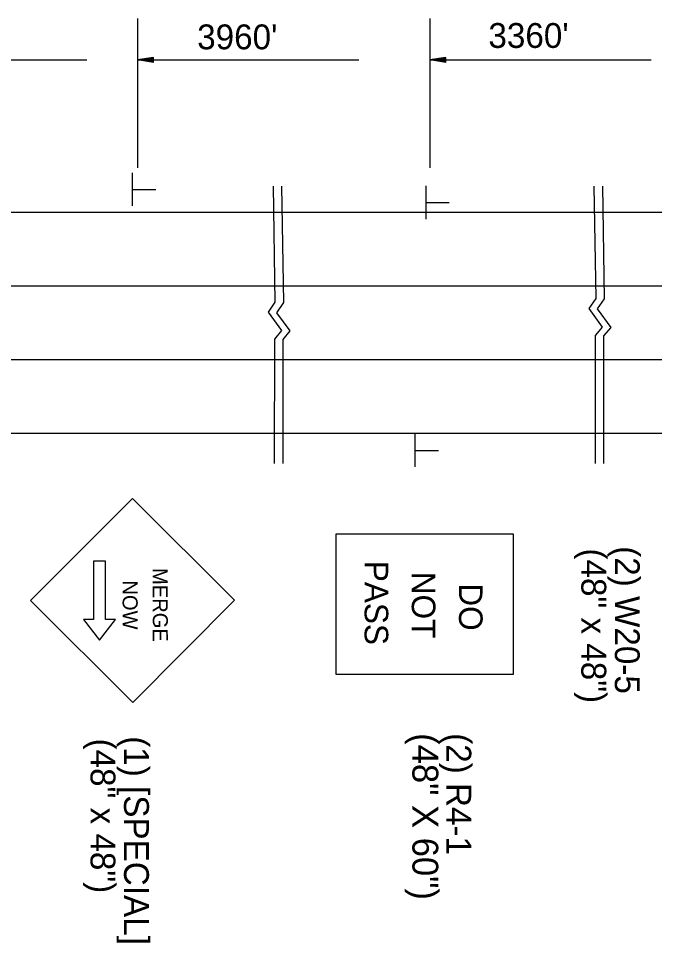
# Model space of a CAD drawing. Extents: x -100 to 745, y -1581 to -107.
# Drawn here: x 610.84 to 625.84, y -428.42 to -406.62 of the extents above; entities that cross this region are included whole.
import ezdxf

# ---------------------------------------------------------------- set-up
doc = ezdxf.new("R2010")
doc.units = 0
doc.layers.add('Default', color=7, linetype='Continuous')

msp = doc.modelspace()

# ---------------------------------------------------------------- linework, layer by layer
at = {"layer": 'Default'}
for p, q in [((613.642, -406.624), (613.642, -410.145)), ((620.542, -406.624), (620.542, -410.145)), ((607.226, -407.603), (612.445, -407.603)), ((614.017, -407.547), (613.642, -407.603)), ((613.642, -407.603), (618.861, -407.603)), ((614.017, -407.659), (613.642, -407.603)), ((614.017, -407.556), (613.704, -407.603)), ((614.017, -407.65), (613.704, -407.603)), ((614.017, -407.566), (613.769, -407.603)), ((614.017, -407.64), (613.769, -407.603)), ((614.017, -407.575), (613.831, -407.603)), ((614.017, -407.631), (613.831, -407.603)), ((614.017, -407.584), (613.895, -407.603)), ((614.017, -407.621), (613.895, -407.603)), ((614.017, -407.594), (613.957, -407.603)), ((614.017, -407.612), (613.957, -407.603)), ((614.017, -407.659), (614.017, -407.547)), ((620.917, -407.547), (620.542, -407.603)), ((620.542, -407.603), (625.761, -407.603)), ((620.917, -407.659), (620.542, -407.603)), ((620.917, -407.556), (620.605, -407.603)), ((620.917, -407.65), (620.605, -407.603)), ((620.917, -407.566), (620.669, -407.603)), ((620.917, -407.64), (620.669, -407.603)), ((620.917, -407.575), (620.732, -407.603)), ((620.917, -407.631), (620.732, -407.603)), ((620.917, -407.584), (620.795, -407.603)), ((620.917, -407.621), (620.795, -407.603)), ((620.917, -407.594), (620.858, -407.603)), ((620.917, -407.612), (620.858, -407.603)), ((620.917, -407.659), (620.917, -407.547)), ((613.527, -411.045), (613.527, -410.262)), ((613.538, -410.656), (614.072, -410.656)), ((620.451, -411.358), (620.451, -410.576)), ((620.463, -410.969), (620.997, -410.969)), ((609.446, -411.195), (616.347, -411.195)), ((616.347, -411.195), (623.741, -411.195)), ((623.741, -411.195), (629.938, -411.195)), ((609.446, -412.933), (616.347, -412.933)), ((616.347, -412.933), (623.786, -412.933)), ((623.786, -412.933), (629.904, -412.933)), ((609.446, -414.672), (616.347, -414.672)), ((616.347, -414.672), (623.786, -414.672)), ((623.786, -414.672), (629.904, -414.672)), ((609.446, -416.41), (616.347, -416.41)), ((616.347, -416.41), (623.832, -416.41)), ((620.194, -417.202), (620.194, -416.42)), ((623.832, -416.41), (629.87, -416.41)), ((620.205, -416.813), (620.739, -416.813)), ((611.12, -420.357), (613.521, -417.947)), ((615.929, -420.349), (613.521, -417.947)), ((612.886, -419.428), (612.604, -419.428)), ((612.604, -419.428), (612.604, -420.807)), ((612.886, -420.807), (612.886, -419.428)), ((613.53, -422.759), (611.12, -420.357)), ((613.53, -422.759), (615.929, -420.349)), ((612.604, -420.807), (612.37, -420.807)), ((612.37, -420.807), (612.745, -421.294)), ((612.745, -421.294), (613.12, -420.807)), ((613.12, -420.807), (612.886, -420.807))]:
    msp.add_line(p, q, dxfattribs=at)
for points in [[(616.842, -410.583), (616.883, -413.315), (616.721, -413.556), (617.038, -413.989), (616.871, -414.189), (616.87, -417.126)], [(617.042, -410.583), (617.083, -413.323), (616.921, -413.565), (617.237, -413.997), (617.071, -414.197), (617.07, -417.126)], [(624.411, -410.583), (624.452, -413.228), (624.289, -413.47), (624.606, -413.903), (624.439, -414.102), (624.438, -417.122)], [(624.611, -410.583), (624.651, -413.236), (624.489, -413.478), (624.805, -413.911), (624.639, -414.111), (624.638, -417.122)]]:
    msp.add_lwpolyline(points, dxfattribs=at)
msp.add_lwpolyline([(622.508, -422.105), (618.326, -422.105), (618.326, -418.786), (622.508, -418.786)], close=True, dxfattribs=at)

# ---------------------------------------------------------------- texts
for s, p in [("3960'", (615.05, -407.351)), ("3360'", (621.92, -407.318))]:
    msp.add_text(s, height=0.5862, dxfattribs=at).set_placement(p)
for s, height, rotation, p in [('(48" x 48")', 0.5862, 270, (624.113, -419.127)), ('(2) W20-5', 0.5862, 270, (624.903, -419.074)), ('MERGE', 0.3544, 270.1004, (614.001, -419.591)), ('PASS', 0.5566, 270, (619, -419.419)), ('NOT', 0.5566, 270, (620.113, -419.678)), ('NOW', 0.3543, 270.1003, (613.291, -419.883)), ('DO', 0.5566, 270, (621.226, -419.95)), ('(48" X 60")', 0.61, 270, (620.127, -423.486)), ('(2) R4-1', 0.5862, 270, (620.929, -423.486)), ('(48" x 48")', 0.5862, 270, (612.535, -423.612)), ('(1) [SPECIAL]', 0.5862, 270, (613.325, -423.558))]:
    msp.add_text(s, height=height, rotation=rotation, dxfattribs=at).set_placement(p)

doc.saveas('drawing.dxf')
